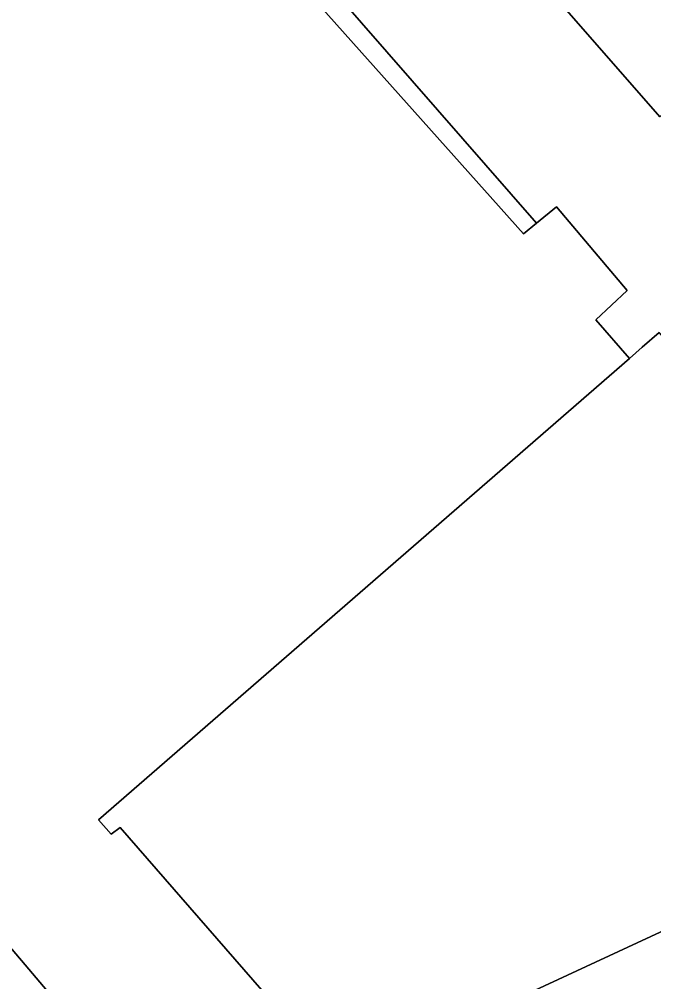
# Model space of a CAD drawing. Extents: x 155887 to 156869, y 383880 to 384678.
# Drawn here: x 156308.74 to 156330.14, y 383981.95 to 384014.44 of the extents above; entities that cross this region are included whole.
import ezdxf

# ---------------------------------------------------------------- set-up
doc = ezdxf.new("R2010")
doc.units = 0
for name, color, linetype in [('IMGEO_Erf', 7, 'Continuous'), ('IMGEO_Muur', 7, 'Continuous'), ('IMGEO_Pand', 7, 'Continuous'), ('IMGEO_Voetpad_gesloten', 7, 'Continuous'), ('IMGEO_Voetpad_open', 7, 'Continuous')]:
    doc.layers.add(name, color=color, linetype=linetype)

msp = doc.modelspace()

# ---------------------------------------------------------------- linework, layer by layer
at = {"layer": 'IMGEO_Erf'}
for points in [[(156367.63, 383974.604), (156345.583, 384000), (156343.131, 384002.825), (156340.462, 384000.551), (156340.94, 384000), (156348.031, 383991.825), (156319.575, 383978.606), (156312.138, 383987.155), (156311.838, 383986.924), (156311.414, 383987.406), (156325.891, 384000), (156329.324, 384002.986), (156328.193, 384004.294), (156329.25, 384005.287), (156326.862, 384008.108), (156326.192, 384007.554), (156325.753, 384007.192), (156309.681, 384025.215), (156288.569, 384014.304)], [(156302.473, 384017.748), (156304.399, 384018.396), (156306.365, 384018.873), (156307.645, 384018.989), (156307.772, 384017.39), (156307.069, 384017.32), (156304.657, 384016.349), (156302.204, 384015.091), (156300.277, 384013.673), (156298.459, 384011.812), (156296.718, 384009.276), (156295.763, 384007.263), (156295.11, 384004.736), (156295.063, 384003.225), (156295.882, 383999.681), (156296.917, 383996.704), (156315.845, 383974.354)], [(156330.352, 384011.144), (156323.669, 384018.8)], [(156316.948, 384018.159), (156326.192, 384007.554), (156326.862, 384008.108), (156329.25, 384005.287), (156328.193, 384004.294), (156329.324, 384002.986), (156329.757, 384003.369), (156330.329, 384003.863)]]:
    msp.add_lwpolyline(points, dxfattribs=at)
at = {"layer": 'IMGEO_Muur'}
msp.add_lwpolyline([(156316.948, 384018.159), (156315.763, 384019.518), (156310.859, 384025.144), (156316.047, 384027.689), (156315.525, 384028.392), (156309.681, 384025.215), (156325.753, 384007.192), (156326.192, 384007.554)], close=True, dxfattribs=at)
for points in [[(156326.862, 384008.108), (156326.192, 384007.554)], [(156329.25, 384005.287), (156326.862, 384008.108)], [(156329.324, 384002.986), (156328.193, 384004.294), (156329.25, 384005.287)]]:
    msp.add_lwpolyline(points, dxfattribs=at)
at = {"layer": 'IMGEO_Pand'}
msp.add_lwpolyline([(156339.641, 384001.494), (156338.991, 384000.899), (156339.531, 384000.309), (156339.214, 384000.019), (156334.343, 384005.595), (156331.962, 384003.541), (156330.984, 384002.699), (156330.749, 384002.497), (156330.471, 384002.818), (156330.908, 384003.199), (156330.329, 384003.863), (156329.757, 384003.369), (156329.324, 384002.986), (156325.891, 384000), (156311.414, 383987.406), (156311.838, 383986.924), (156312.138, 383987.155), (156319.575, 383978.606), (156348.031, 383991.825), (156340.94, 384000), (156340.462, 384000.551)], close=True, dxfattribs=at)
at = {"layer": 'IMGEO_Voetpad_gesloten'}
msp.add_lwpolyline([(156256.372, 384040.069), (156304.5, 383984.231), (156295.833, 383976.891), (156297.002, 383976.743), (156315.845, 383974.354), (156296.917, 383996.704), (156295.882, 383999.681), (156295.063, 384003.225), (156295.11, 384004.736), (156295.763, 384007.263), (156296.718, 384009.276), (156298.459, 384011.812), (156300.277, 384013.673), (156302.204, 384015.091), (156304.657, 384016.349), (156307.069, 384017.32)], dxfattribs=at)
at = {"layer": 'IMGEO_Voetpad_open'}
msp.add_lwpolyline([(156308.666, 384037.183), (156309.249, 384036.526), (156311.909, 384038.787), (156323.025, 384025.975), (156319.842, 384023.185), (156322.461, 384020.185), (156323.669, 384018.8), (156330.352, 384011.144), (156330.873, 384011.616), (156333.288, 384008.808), (156332.566, 384008.153), (156333.911, 384006.968), (156334.477, 384007.458), (156339.641, 384001.494), (156340.462, 384000.551), (156343.131, 384002.825), (156345.583, 384000), (156367.63, 383974.604)], dxfattribs=at)

doc.saveas('drawing.dxf')
